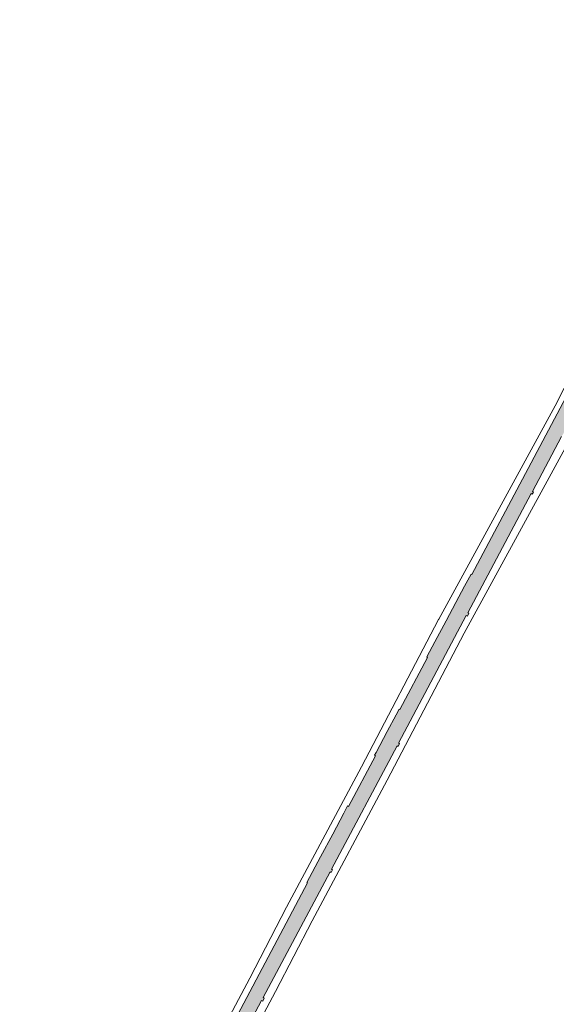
# Paper-space layout 'Layout1' of a CAD drawing. Header units: metres. Extents: x 123097 to 144122, y 392739 to 407589.
# Tile 406 of 510: x 135862 to 136103, y 398690 to 399132. Entities that reach past the tile are written whole.
import ezdxf

# ---------------------------------------------------------------- set-up
doc = ezdxf.new("R2010")
doc.units = ezdxf.units.M
doc.header["$MEASUREMENT"] = 0
doc.layers.add('gs-knt-wegen algemeen', color=7, linetype='Continuous', lineweight=0)
doc.layers.add('ir-ARC-asfalt-hoofdwegen-te inspecteren', color=5, linetype='Continuous', lineweight=0)

psp = doc.layouts.get("Layout1")

# ---------------------------------------------------------------- hatches: boundary and pattern name
at = {"layer": 'ir-ARC-asfalt-hoofdwegen-te inspecteren', "linetype": 'Continuous', "lineweight": 13}
psp.add_hatch(color=5, dxfattribs=at).paths.add_polyline_path([(136091.876, 398918.89), (136092.398, 398919.78), (136091.905, 398920.017), (136105.04, 398944.69), (136113.225, 398959.182), (136112.753, 398959.419), (136114.276, 398962.24), (136114.745, 398961.991), (136115.838, 398964.056), (136109.613, 398967.361), (136087.442, 398925.548), (136064.727, 398882.836), (136064.437, 398883.024), (136061.512, 398877.616), (136057.605, 398870.277), (136053.264, 398862.077), (136048.229, 398852.675), (136044.663, 398845.925), (136044.972, 398845.753), (136032.54, 398822.357), (136032.217, 398822.547), (136030.859, 398819.98), (136026.849, 398812.485), (136021.856, 398803.075), (136021.188, 398801.849), (136021.539, 398801.671), (136009.424, 398778.977), (136009.059, 398779.179), (136007.397, 398775.972), (136002.432, 398766.57), (135996.953, 398756.331), (135990.839, 398744.801), (135991.172, 398744.641), (135959.85, 398685.747), (135959.546, 398685.909), (135956.161, 398679.527), (135953.755, 398675.045), (135954.075, 398674.85), (135911.129, 398594.141), (135910.824, 398594.306), (135903.603, 398580.73), (135899.956, 398573.959), (135900.28, 398573.749), (135873.534, 398523.433), (135873.22, 398523.623), (135869.833, 398517.233), (135867.801, 398513.351), (135868.073, 398513.171), (135862.079, 398501.879), (135868.341, 398498.555), (135885.124, 398530.155), (135884.643, 398530.425), (135908.552, 398575.273), (135908.988, 398575.054), (135909.691, 398576.296), (135909.238, 398576.56), (135923.048, 398602.626), (135923.53, 398602.403), (135933.641, 398621.45), (135933.159, 398621.65), (135939.311, 398633.203), (135939.755, 398632.945), (135940.483, 398634.349), (135940.05, 398634.55), (135944.234, 398642.412), (135944.685, 398642.171), (135953.103, 398658.024), (135952.621, 398658.258), (135970.554, 398691.905), (135971.025, 398691.673), (135971.664, 398692.974), (135971.25, 398693.245), (136001.203, 398749.596), (136001.658, 398749.352), (136002.268, 398750.568), (136001.818, 398750.799), (136031.245, 398806.052), (136031.701, 398805.808), (136032.385, 398807.18), (136031.954, 398807.365), (136062.285, 398864.469), (136062.789, 398864.213), (136063.446, 398865.491), (136062.984, 398865.741), (136091.428, 398919.129)], flags=0)

# ---------------------------------------------------------------- linework, layer by layer
at = {"layer": 'gs-knt-wegen algemeen', "color": 7, "linetype": 'Continuous', "flags": 128}
for points in [[(135866.302, 398515.714), (135965.25, 398702.035), (135981.725, 398733.729), (135981.753, 398733.783), (136015.253, 398796.764), (136049.864, 398862.753), (136049.914, 398862.847), (136102.125, 398958.532), (136114.22, 398982.263), (136114.289, 398982.395), (136165.731, 399077.848), (136165.792, 399077.959), (136184.241, 399110.65), (136184.355, 399110.844), (136197.002, 399131.543)], [(136122.811, 398970.447), (136113.684, 398952.538), (136113.599, 398952.376), (136061.369, 398856.658), (136026.774, 398790.7), (136026.757, 398790.667), (135993.263, 398727.696), (135976.789, 398696.004), (135976.764, 398695.957), (135976.763, 398695.954), (135976.76, 398695.95)], [(135976.76, 398695.95), (135880.788, 398515.232)]]:
    psp.add_lwpolyline(points, dxfattribs=at)
at = {"layer": 'ir-ARC-asfalt-hoofdwegen-te inspecteren', "color": 5, "linetype": 'Continuous', "lineweight": 13}
for points in [[(136109.613, 398967.361), (136087.442, 398925.548), (136064.727, 398882.836), (136064.437, 398883.024), (136061.512, 398877.616), (136057.605, 398870.277), (136053.264, 398862.077), (136048.229, 398852.675), (136044.663, 398845.925), (136044.972, 398845.753), (136032.54, 398822.357), (136032.217, 398822.547), (136030.859, 398819.98), (136026.849, 398812.485), (136021.856, 398803.075), (136021.188, 398801.849), (136021.539, 398801.671), (136009.424, 398778.977), (136009.059, 398779.179), (136007.397, 398775.972), (136002.432, 398766.57), (135996.953, 398756.331), (135990.839, 398744.801), (135991.172, 398744.641), (135959.85, 398685.747)], [(135952.621, 398658.258), (135970.554, 398691.905), (135971.025, 398691.673), (135971.664, 398692.974), (135971.25, 398693.245), (136001.203, 398749.596), (136001.658, 398749.352), (136002.268, 398750.568), (136001.818, 398750.799), (136031.245, 398806.052), (136031.701, 398805.808), (136032.385, 398807.18), (136031.954, 398807.365), (136062.285, 398864.469), (136062.789, 398864.213), (136063.446, 398865.491), (136062.984, 398865.741), (136091.428, 398919.129), (136091.876, 398918.89), (136092.398, 398919.78), (136091.905, 398920.017), (136105.04, 398944.69)]]:
    psp.add_lwpolyline(points, dxfattribs=at)

doc.saveas('drawing.dxf')
